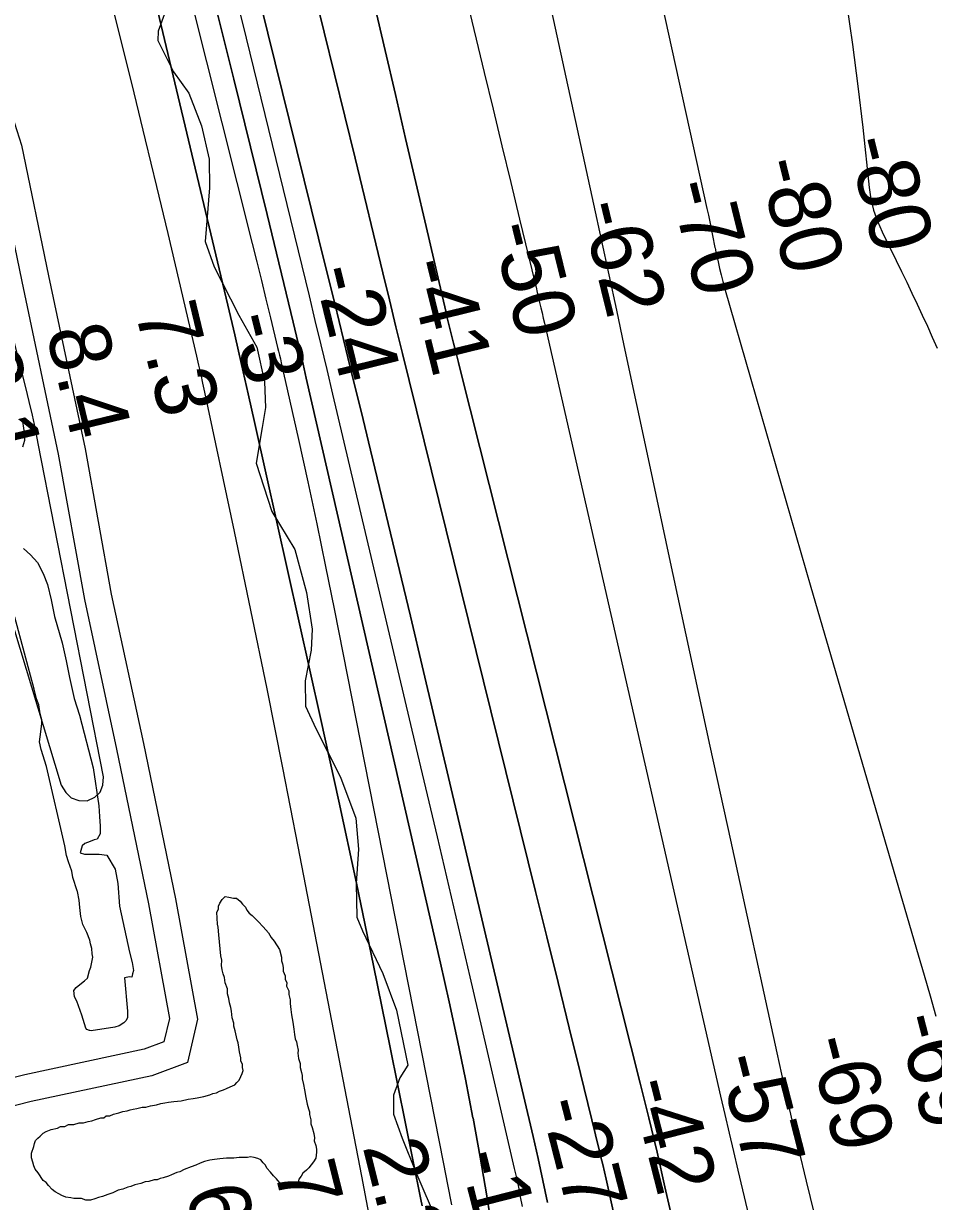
# Model space of a CAD drawing. Extents: x 3625074 to 3663148, y 511451 to 537151.
# Drawn here: x 3632040 to 3633034, y 524527 to 525814 of the extents above; entities that cross this region are included whole.
import ezdxf

# ---------------------------------------------------------------- set-up
doc = ezdxf.new("R2010")
doc.units = 0
for name, color, linetype in [('V-BORW-LINE', 7, 'Continuous'), ('V-RIVR-EDGE', 7, 'Continuous'), ('V-RIVR-RANG', 7, 'Continuous'), ('V-ROAD-CNTR', 7, 'Continuous'), ('V-TOPO-DPTH', 7, 'Continuous'), ('V-TOPO-MAJR', 7, 'Continuous'), ('V-TOPO-MINR', 7, 'Continuous'), ('V-TOPO-WATR', 7, 'Continuous')]:
    doc.layers.add(name, color=color, linetype=linetype)

msp = doc.modelspace()

# ---------------------------------------------------------------- linework, layer by layer
at = {"layer": 'V-BORW-LINE'}
for points in [[(3632038.6, 525381.7), (3632040.3, 525369.4), (3632041.1, 525358.5), (3632038.7, 525351.2)], [(3632039.9, 525240.4), (3632047.6, 525233.5), (3632055.3, 525225.2), (3632061.6, 525213.3), (3632066, 525201), (3632070, 525184.5), (3632073.9, 525166.3), (3632082.3, 525137.5), (3632086.6, 525117.8), (3632090.1, 525099.6), (3632095.4, 525076.7), (3632101.1, 525058.4), (3632116.1, 525000.9), (3632122.1, 524959.3), (3632122.9, 524947.5), (3632123.7, 524937), (3632123.6, 524928.8), (3632120.3, 524922.9), (3632117.1, 524922), (3632112.6, 524920.2), (3632107.1, 524918), (3632103.9, 524915.7), (3632102, 524908), (3632106.5, 524906.6), (3632114.3, 524906.5), (3632122.5, 524906.4), (3632131.1, 524905.5), (3632140.1, 524890.3), (3632143.1, 524874.3), (3632144.7, 524849.7), (3632155.6, 524799.5), (3632158.7, 524788.1), (3632160, 524779.4), (3632159, 524775.7), (3632158.1, 524772.1), (3632155.8, 524772.6), (3632150.3, 524771.3), (3632153.6, 524734.8), (3632153.6, 524727.5), (3632151.7, 524724.3), (3632149.4, 524722.1), (3632144.4, 524718.9), (3632139.8, 524717.6), (3632113.8, 524713.3), (3632112.4, 524713.7), (3632112, 524713.7), (3632109.2, 524715.1), (3632107.9, 524716.5), (3632103.5, 524730.7)], [(3632106.6, 524768), (3632109.8, 524771.2), (3632112.1, 524779.4), (3632113.5, 524783), (3632115.5, 524793.9), (3632115, 524797.6), (3632114.6, 524803.5), (3632113.3, 524808.5), (3632112.5, 524812.7), (3632109.3, 524820.9), (3632104.9, 524829.6), (3632102.7, 524838.3), (3632101.4, 524848.3), (3632100.6, 524856.1), (3632098.8, 524865.7), (3632098.4, 524866.6), (3632094, 524881.2), (3632092.7, 524888), (3632089.1, 524898.1), (3632086.9, 524905), (3632085.2, 524915.5), (3632065, 525002.3), (3632059.3, 525021), (3632057.5, 525029.2), (3632059, 525040.1), (3632060, 525049.3), (3632060, 525053.4), (3632058.3, 525059.8), (3632056.6, 525069.8), (3632054.3, 525076.2), (3632051.7, 525086.7), (3632030.6, 525165.3)], [(3632251.8, 524830), (3632251.1, 524843.1), (3632252.8, 524846.4), (3632252.8, 524849.7), (3632254.5, 524852.9), (3632257, 524857), (3632260.3, 524860.2), (3632264.4, 524859.4), (3632269.3, 524858.5), (3632272.6, 524858.5), (3632276.6, 524855.2), (3632279.1, 524851.9), (3632282.3, 524848.6), (3632283.9, 524845.3), (3632286.3, 524842), (3632289.6, 524839.5), (3632296.1, 524832.9), (3632301.8, 524827.1), (3632307.4, 524820.5), (3632310.6, 524815.5), (3632313.9, 524811.4), (3632319.5, 524802.3), (3632321.9, 524794.1), (3632321.9, 524790), (3632322.7, 524786.7), (3632323.4, 524782.6), (3632323.4, 524778.6), (3632325.8, 524773.6), (3632325.8, 524769.5), (3632327.4, 524766.2), (3632327.3, 524762.1)], [(3632067.3, 524544.4), (3632064.8, 524547.7), (3632061.6, 524550.1), (3632055.9, 524558.4), (3632052.7, 524562.5), (3632051.1, 524565.8), (3632050.3, 524569.9), (3632048.7, 524574.8), (3632048.8, 524579.8), (3632051.3, 524587.1), (3632052.1, 524590.4), (3632053, 524593.6), (3632055.5, 524596.1), (3632058, 524598.5), (3632061.3, 524601.7), (3632064.6, 524603.3), (3632070.3, 524605.8), (3632076.9, 524607.3), (3632080.2, 524608.9), (3632085.1, 524608.9), (3632089.2, 524611.3), (3632094.9, 524611.2), (3632100.7, 524612.8), (3632105.6, 524612.8), (3632110.5, 524614.4), (3632114.6, 524615.2), (3632118.7, 524616.7), (3632124.5, 524618.3), (3632127.8, 524618.3), (3632130.2, 524620.7), (3632134.3, 524620.7), (3632138.4, 524622.3), (3632144.2, 524623.9), (3632148.3, 524625.5), (3632153.2, 524626.2), (3632156.5, 524627), (3632159.8, 524627.8), (3632163.9, 524628.6), (3632169.6, 524630.2), (3632173.7, 524630.1), (3632178.7, 524631.7), (3632185.2, 524632.5), (3632190.1, 524634.1), (3632194.2, 524634.9), (3632198.3, 524635.6), (3632204.1, 524636.4), (3632212.3, 524637.1), (3632219.7, 524638.7), (3632225.4, 524639.5), (3632229.5, 524640.2), (3632236.9, 524641.8), (3632243.5, 524643.4), (3632246.8, 524645), (3632250.9, 524645.8), (3632254.1, 524647.4), (3632258.3, 524649), (3632261.6, 524650.6), (3632265.7, 524652.2), (3632270.6, 524654.6), (3632273.1, 524657), (3632275.6, 524659.5), (3632277.2, 524663.5), (3632278.9, 524666.8), (3632279.8, 524670.1), (3632279, 524673.3), (3632279, 524676.6), (3632277.4, 524680.7), (3632277.4, 524684), (3632275.9, 524690.6), (3632275.1, 524695.5), (3632274.3, 524700.4), (3632273.5, 524703.7), (3632272.7, 524707), (3632272, 524710.3), (3632271.2, 524713.5), (3632269.6, 524718.5), (3632269.6, 524721.7), (3632268, 524727.5), (3632267.3, 524734.9), (3632266.5, 524739), (3632264.9, 524743.9), (3632264.1, 524748.8), (3632262.6, 524753.8), (3632262.6, 524759.5), (3632260.2, 524766.1), (3632259.4, 524771.8), (3632257.9, 524775.9), (3632257.1, 524780), (3632256.3, 524784.9), (3632256.4, 524790.7), (3632255.6, 524795.6), (3632254.8, 524803), (3632253.3, 524818.5), (3632252.6, 524826.7), (3632251.8, 524830)], [(3632103.5, 524730.7), (3632098.1, 524745.8), (3632095.5, 524750.8), (3632095.1, 524757.7), (3632097.4, 524760.8), (3632101.5, 524764), (3632106.6, 524768)], [(3632327.3, 524762.1), (3632329.7, 524757.2), (3632329.7, 524753.1), (3632331.3, 524747.4), (3632331.2, 524743.3), (3632332, 524736.7), (3632332.8, 524731)], [(3632332.8, 524731), (3632334.3, 524722.8), (3632335.1, 524715.4), (3632335.8, 524709.6), (3632336.6, 524704.7), (3632338.2, 524701.4), (3632339, 524697.3), (3632339.8, 524692.4), (3632339.7, 524689.1), (3632340.5, 524683.4), (3632342.1, 524677.6), (3632342, 524673.5), (3632343.6, 524667.8), (3632344.4, 524664.5), (3632344.4, 524661.2), (3632345.9, 524654.7), (3632346.7, 524648.9), (3632348.3, 524640.7), (3632349.8, 524633.3), (3632351.4, 524628.4), (3632352.2, 524625.1), (3632352.2, 524621.9), (3632353.8, 524616.1), (3632353.7, 524612), (3632355.3, 524607.9), (3632356.9, 524601.3), (3632357.7, 524596.4), (3632357.6, 524593.1), (3632359.2, 524588.2), (3632360, 524584.1), (3632360, 524580.8), (3632359.1, 524574.3), (3632356.6, 524570.2), (3632354.1, 524567), (3632351.6, 524563.7), (3632349.1, 524561.3), (3632345, 524558.1), (3632343.3, 524554.8), (3632340.8, 524551.5), (3632340, 524547.5), (3632337.5, 524544.2), (3632333.4, 524543.4), (3632328.5, 524543.5), (3632325.2, 524543.5), (3632321.9, 524545.2), (3632319.5, 524547.7), (3632316.3, 524551.8), (3632313, 524555.1), (3632309.8, 524559.2), (3632305.7, 524563.3), (3632304.1, 524566.6), (3632301.7, 524569.1), (3632299.3, 524572.4), (3632296, 524574.1), (3632291.9, 524574.9), (3632287.9, 524575.8), (3632284.6, 524575), (3632280.5, 524575.1), (3632275.6, 524575.1), (3632269.8, 524574.3), (3632261.6, 524574.4), (3632254.3, 524573.7), (3632248.5, 524572.9), (3632243.6, 524572.1), (3632237.8, 524570.6), (3632232.9, 524569), (3632228, 524566.6), (3632223.1, 524565), (3632215.6, 524561.8), (3632210.7, 524559.4), (3632207.4, 524558.6), (3632201.7, 524556.2), (3632198.4, 524554.6), (3632192.6, 524553), (3632189.4, 524552.2), (3632186.1, 524550.6), (3632182.8, 524550.6), (3632177, 524549), (3632172.9, 524548.3), (3632168, 524546.7), (3632161.4, 524545.1), (3632157.3, 524543.5), (3632154, 524542.7), (3632148.3, 524540.3), (3632143.4, 524539.5), (3632137.6, 524536.3), (3632131.9, 524534.7), (3632126.1, 524532.3), (3632122, 524531.5), (3632117.9, 524529.9), (3632113, 524528.4), (3632108, 524528.4), (3632103.2, 524530.1), (3632095, 524530.2), (3632091.7, 524531)], [(3632091.7, 524531), (3632086, 524531.9), (3632081.9, 524533.6), (3632078.6, 524535.2), (3632074.6, 524537.7), (3632071.3, 524540.2), (3632067.3, 524544.4)]]:
    msp.add_lwpolyline(points, dxfattribs=at)
at = {"layer": 'V-RIVR-EDGE'}
msp.add_lwpolyline([(3632195, 525827.5), (3632187.1, 525805.9), (3632186.5, 525795.7), (3632203.8, 525761.4), (3632220.6, 525738), (3632234.3, 525702.5), (3632242.6, 525665.9), (3632243.1, 525634.7), (3632238.2, 525575.9), (3632248.3, 525548.2), (3632275.2, 525495.3), (3632294.9, 525460.5), (3632303.3, 525422.6), (3632304.4, 525394.4), (3632300.7, 525372.8), (3632294, 525333.8), (3632302.4, 525308), (3632311.3, 525280.9), (3632336.4, 525239.4), (3632348.9, 525192.6), (3632355.4, 525152.3), (3632354.2, 525129.5), (3632347.5, 525095.9), (3632348, 525068.3), (3632359.3, 525043.7), (3632386.2, 524990.8), (3632402.9, 524945.7), (3632405.8, 524912.1), (3632403.4, 524874.3), (3632403.9, 524837.6), (3632410.4, 524822.6), (3632432.5, 524776.3), (3632447.4, 524736.1), (3632459.9, 524676), (3632450.9, 524662.2), (3632444.2, 524643), (3632444.2, 524622.6), (3632453.7, 524596.2), (3632468.6, 524558.9), (3632491.9, 524504.8)], dxfattribs=at)
at = {"layer": 'V-ROAD-CNTR'}
for points in [[(3631989.9, 525812.1), (3632014.9, 525753.3), (3632037.6, 525681.4), (3632067.3, 525538.4), (3632107.2, 525349.3), (3632135.8, 525190.7), (3632170.9, 525027.4), (3632206.1, 524857.8), (3632229.9, 524726.2), (3632218.9, 524678.7), (3632180, 524664.4), (3632048.3, 524636.1), (3631868.4, 524590.5), (3631734.1, 524560)], [(3631970.8, 525780.5), (3631986.8, 525742.9), (3632008.5, 525673.9), (3632038, 525532.3), (3632077.7, 525343.6), (3632106.4, 525184.9), (3632141.6, 525021.2), (3632176.6, 524852.1), (3632199.3, 524727), (3632193.3, 524701.3), (3632171.6, 524693.3), (3632041.5, 524665.3), (3631861.4, 524619.7), (3631727.4, 524589.2)]]:
    msp.add_lwpolyline(points, dxfattribs=at)
at = {"layer": 'V-TOPO-DPTH'}
for points in [[(3632303.5, 526347.2), (3632434.9, 525784.6), (3632446.1, 525736.6), (3632457.3, 525688.5), (3632468.5, 525640.4), (3632479.6, 525592.4), (3632501.1, 525499.8), (3632501.5, 525498.1), (3632501.9, 525496.3), (3632502.8, 525492.7), (3632507.2, 525475.2), (3632509.8, 525464.7), (3632512.5, 525454.1), (3632515.1, 525443.6), (3632517.7, 525433.1), (3632713.5, 524656.2), (3632722.8, 524618.5), (3632731.9, 524580.8), (3632740.6, 524543), (3632749.2, 524505.1)], [(3632749.2, 524505.1), (3632740.6, 524543), (3632731.9, 524580.8), (3632722.8, 524618.5), (3632713.5, 524656.2), (3632517.7, 525433.1), (3632515.1, 525443.6), (3632512.5, 525454.1), (3632509.8, 525464.7), (3632507.2, 525475.2), (3632502.8, 525492.7), (3632501.9, 525496.3), (3632501.5, 525498.1), (3632501.1, 525499.8), (3632479.6, 525592.4), (3632468.5, 525640.4), (3632457.3, 525688.5), (3632446.1, 525736.6), (3632434.9, 525784.6), (3632303.5, 526347.2)], [(3632227.9, 526123.9), (3632370.3, 525547.3), (3632379.9, 525508.1), (3632389.5, 525468.9), (3632399.1, 525429.7), (3632408.7, 525390.4), (3632418.9, 525348.1), (3632433.6, 525287.6), (3632448.1, 525227.2), (3632462.5, 525166.7), (3632476.8, 525106.2), (3632596.5, 524598), (3632602, 524574), (3632607.3, 524550), (3632612.2, 524525.9)], [(3632612.2, 524525.9), (3632607.3, 524550), (3632602, 524574), (3632596.5, 524598), (3632476.8, 525106.2), (3632462.5, 525166.7), (3632448.1, 525227.2), (3632433.6, 525287.6), (3632418.9, 525348.1), (3632408.7, 525390.4), (3632399.1, 525429.7), (3632389.5, 525468.9), (3632379.9, 525508.1), (3632370.3, 525547.3), (3632227.9, 526123.9)], [(3632475.4, 524522.4), (3632474, 524529.1), (3632440.6, 524695.3), (3632422.3, 524785), (3632403.6, 524874.7), (3632384.3, 524964.3), (3632364.7, 525053.7), (3632292.8, 525377.1), (3632285.5, 525409.4), (3632278.1, 525441.7), (3632270.6, 525474), (3632263, 525506.3), (3632150.9, 525977.4)], [(3632150.9, 525977.4), (3632263, 525506.3), (3632270.6, 525474), (3632278.1, 525441.7), (3632285.5, 525409.4), (3632292.8, 525377.1), (3632364.7, 525053.7), (3632384.3, 524964.3), (3632403.6, 524874.7), (3632422.3, 524785), (3632440.6, 524695.3), (3632474, 524529.1), (3632475.4, 524522.4)], [(3632356.9, 525850.8), (3632379.6, 525758.9), (3632402.1, 525666.9), (3632432.5, 525541.6), (3632439.6, 525512.2), (3632446.8, 525482.8), (3632454, 525453.5), (3632461.3, 525424.2), (3632599.3, 524865.8), (3632611.6, 524816.1), (3632623.8, 524766.4), (3632636.1, 524716.7), (3632648.3, 524666.9), (3632668.8, 524583.5), (3632670.7, 524575.5), (3632672.6, 524567.5), (3632674.5, 524559.4), (3632676.3, 524551.4), (3632687.9, 524498.7)], [(3632687.9, 524498.7), (3632676.3, 524551.4), (3632674.5, 524559.4), (3632672.6, 524567.5), (3632670.7, 524575.5), (3632668.8, 524583.5), (3632648.3, 524666.9), (3632636.1, 524716.7), (3632623.8, 524766.4), (3632611.6, 524816.1), (3632599.3, 524865.8), (3632461.3, 525424.2), (3632454, 525453.5), (3632446.8, 525482.8), (3632439.6, 525512.2), (3632432.5, 525541.6), (3632402.1, 525666.9), (3632379.6, 525758.9), (3632356.9, 525850.8)], [(3632552.7, 524490.8), (3632545.9, 524533.2), (3632538.6, 524575.6), (3632531, 524618), (3632530.9, 524618.3), (3632522.7, 524660.6), (3632514.1, 524703), (3632505, 524745.2), (3632495.6, 524787.3), (3632348.8, 525426.5), (3632345.3, 525441.9), (3632341.7, 525457.2), (3632338.1, 525472.6), (3632334.4, 525487.9), (3632306, 525605.4), (3632287.9, 525679.5), (3632269.7, 525753.5), (3632251.1, 525827.5)], [(3632251.1, 525827.5), (3632269.7, 525753.5), (3632287.9, 525679.5), (3632306, 525605.4), (3632334.4, 525487.9), (3632338.1, 525472.6), (3632341.7, 525457.2), (3632345.3, 525441.9), (3632348.8, 525426.5), (3632495.6, 524787.3), (3632505, 524745.2), (3632514.1, 524703), (3632522.7, 524660.6), (3632530.9, 524618.3), (3632531, 524618), (3632538.6, 524575.6), (3632545.9, 524533.2), (3632552.7, 524490.8)]]:
    msp.add_lwpolyline(points, dxfattribs=at)
at = {"layer": 'V-TOPO-MAJR'}
msp.add_lwpolyline([(3632396, 526373.8), (3632543.2, 525760.5), (3632552.8, 525720.5), (3632562.5, 525680.5), (3632572.1, 525640.5), (3632581.8, 525600.5), (3632598.4, 525531.7), (3632599.8, 525526.1), (3632601.1, 525520.4), (3632602.4, 525514.8), (3632603.7, 525509.2), (3632605, 525503.5), (3632606.3, 525497.9), (3632607.6, 525492.2), (3632608.9, 525486.6), (3632801.3, 524642.2), (3632806, 524621.9), (3632810.7, 524601.7), (3632815.4, 524581.5), (3632820.2, 524561.3), (3632930.3, 524097.4)], dxfattribs=at)
at = {"layer": 'V-TOPO-MINR'}
for points in [[(3632611.6, 526407.6), (3632786.4, 525612), (3632788, 525604.6), (3632789.5, 525597.3), (3632791.1, 525589.9), (3632792.6, 525582.6), (3632795.2, 525569.3), (3632795.4, 525568.5), (3632795.7, 525567.1), (3632795.8, 525566.4), (3632798.6, 525553.6), (3632800.2, 525546.5), (3632801.9, 525539.4), (3632803.7, 525532.3), (3632805.6, 525525.3), (3632834.3, 525425.5), (3632850.7, 525368.7), (3632867.1, 525311.8), (3632883.5, 525255), (3632900.1, 525198.1), (3633017.1, 524796.7), (3633023.6, 524774.3), (3633030.1, 524751.9), (3633036.6, 524729.4)], [(3632303.5, 526347.2), (3632434.9, 525784.6), (3632446.1, 525736.6), (3632457.3, 525688.5), (3632468.5, 525640.4), (3632479.6, 525592.4), (3632501.1, 525499.8), (3632501.5, 525498.1), (3632501.9, 525496.3), (3632502.8, 525492.7), (3632507.2, 525475.2), (3632509.8, 525464.7), (3632512.5, 525454.1), (3632515.1, 525443.6), (3632517.7, 525433.1), (3632713.5, 524656.2), (3632722.8, 524618.5), (3632731.9, 524580.8), (3632740.6, 524543), (3632749.2, 524505.1)], [(3632106.9, 526301.5), (3632289.7, 525573.9), (3632294.8, 525553.6), (3632299.8, 525533.2), (3632304.8, 525512.9), (3632309.7, 525492.5), (3632317.5, 525460.2), (3632318.5, 525456), (3632319.5, 525451.8), (3632320.5, 525447.6), (3632321.4, 525443.4), (3632340.2, 525359.6), (3632350.4, 525313.5), (3632360.3, 525267.3), (3632369.9, 525221), (3632379.2, 525174.7), (3632498.7, 524568.1), (3632503.1, 524545.7), (3632507.3, 524523.4)], [(3632029.1, 526266.2), (3632160.3, 525738.3), (3632172.9, 525687.2), (3632185.3, 525636), (3632197.5, 525584.7), (3632209.6, 525533.5), (3632229, 525450.5), (3632231.2, 525440.7), (3632233.5, 525430.8), (3632235.6, 525421), (3632237.7, 525411.2), (3632270, 525259.1), (3632288, 525173.1), (3632305.7, 525087.1), (3632322.8, 525001), (3632339.7, 524914.8), (3632409, 524554.7), (3632414.1, 524527.9), (3632419.2, 524501.1)], [(3632227.9, 526123.9), (3632370.3, 525547.3), (3632379.9, 525508.1), (3632389.5, 525468.9), (3632399.1, 525429.7), (3632408.7, 525390.4), (3632418.9, 525348.1), (3632433.6, 525287.6), (3632448.1, 525227.2), (3632462.5, 525166.7), (3632476.8, 525106.2), (3632596.5, 524598), (3632602, 524574), (3632607.3, 524550), (3632612.2, 524525.9)], [(3632564.5, 526067.1), (3632662.5, 525616.7), (3632670.9, 525578.1), (3632679.3, 525539.5), (3632687.6, 525500.9), (3632695.8, 525462.3), (3632723.3, 525333.5), (3632745.3, 525230.6), (3632767.5, 525127.6), (3632789.7, 525024.7), (3632812.1, 524921.8), (3632862.7, 524689.4), (3632870.4, 524654.3), (3632878.4, 524619.2), (3632886.6, 524584.1), (3632894.9, 524549.2), (3632911.8, 524479.2)], [(3632261.7, 525885.7), (3632283.2, 525798.2), (3632351.8, 525516.6), (3632358.3, 525489.7), (3632364.8, 525462.9), (3632371.2, 525436), (3632377.6, 525409), (3632473.6, 525002.1), (3632491.6, 524925.6), (3632509.5, 524849), (3632527.4, 524772.4), (3632545.2, 524695.8), (3632576, 524563.1), (3632578.3, 524552.8), (3632580.5, 524542.5), (3632582.6, 524532.1), (3632584.7, 524521.7)], [(3632356.9, 525850.8), (3632379.6, 525758.9), (3632402.1, 525666.9), (3632432.5, 525541.6), (3632439.6, 525512.2), (3632446.8, 525482.8), (3632454, 525453.5), (3632461.3, 525424.2), (3632599.3, 524865.8), (3632611.6, 524816.1), (3632623.8, 524766.4), (3632636.1, 524716.7), (3632648.3, 524666.9), (3632668.8, 524583.5), (3632670.7, 524575.5), (3632672.6, 524567.5), (3632674.5, 524559.4), (3632676.3, 524551.4), (3632687.9, 524498.7)], [(3632251.1, 525827.5), (3632269.7, 525753.5), (3632287.9, 525679.5), (3632306, 525605.4), (3632334.4, 525487.9), (3632338.1, 525472.6), (3632341.7, 525457.2), (3632345.3, 525441.9), (3632348.8, 525426.5), (3632495.6, 524787.3), (3632505, 524745.2), (3632514.1, 524703), (3632522.7, 524660.6), (3632530.9, 524618.3), (3632531, 524618), (3632538.6, 524575.6), (3632545.9, 524533.2), (3632552.7, 524490.8)], [(3632938.8, 525836.3), (3632945.5, 525791.1), (3632951.4, 525745.8), (3632956.6, 525700.4), (3632963.5, 525635), (3632965.6, 525622.4), (3632968.4, 525610.1), (3632972.6, 525598.1), (3632977.7, 525586.4), (3632993.1, 525555.1), (3632999, 525543.3), (3633004.7, 525531.4), (3633010.4, 525519.5), (3633016.1, 525507.5), (3633021.6, 525495.6), (3633027.2, 525483.6), (3633032.6, 525471.5), (3633038, 525459.5)], [(3631977.5, 525323.7), (3632081.2, 524981.9), (3632086, 524973.8), (3632092.1, 524967.9), (3632100.2, 524965.3), (3632109.6, 524964.8), (3632117.8, 524968.8), (3632123.8, 524974.2), (3632126.6, 524981.8), (3632127.2, 524990.9), (3632056.1, 525355.4), (3632053, 525370.8), (3632049.7, 525386.1), (3632046.2, 525401.3), (3632042.5, 525416.6), (3632016.4, 525519.8)]]:
    msp.add_lwpolyline(points, dxfattribs=at)
at = {"layer": 'V-TOPO-WATR'}
msp.add_lwpolyline([(3632150.9, 525977.4), (3632263, 525506.3), (3632270.6, 525474), (3632278.1, 525441.7), (3632285.5, 525409.4), (3632292.8, 525377.1), (3632364.7, 525053.7), (3632384.3, 524964.3), (3632403.6, 524874.7), (3632422.3, 524785), (3632440.6, 524695.3), (3632474, 524529.1), (3632475.4, 524522.4)], dxfattribs=at)

# ---------------------------------------------------------------- texts
at = {"layer": 'V-RIVR-RANG'}
for s, rotation, p in [('-80', 283.8385, (3632939.5, 525685.4)), ('-80', 283.8385, (3632842.4, 525661.7)), ('-70', 283.8385, (3632745.4, 525637.5)), ('-62', 283.8385, (3632647.9, 525615.1)), ('-50', 283.8385, (3632550.7, 525591.7)), ('-41', 283.8385, (3632457.5, 525551.6)), ('-24', 283.8385, (3632356.4, 525544.3)), ('7.3', 283.5583, (3632161.4, 525501.3)), ('-3', 283.8385, (3632266.1, 525492.7)), ('8.4', 283.5583, (3632064.2, 525477.7)), ('2.1', 283.5583, (3631967.6, 525451.7)), ('-69', 284.3339, (3632993.3, 524726.7)), ('-69', 284.3339, (3632896.4, 524702.2)), ('-57', 284.3339, (3632798.2, 524682.6)), ('-42', 284.3339, (3632701.8, 524656)), ('-27', 284.3339, (3632604, 524634.6)), ('2.2', 284.0483, (3632410.2, 524587.1)), ('-11', 284.3339, (3632515.4, 524577.6)), ('7.4', 284.0483, (3632313.2, 524562.5)), ('6.7', 284.0483, (3632216.3, 524538))]:
    msp.add_text(s, height=67, rotation=rotation, dxfattribs=at).set_placement(p)

doc.saveas('drawing.dxf')
